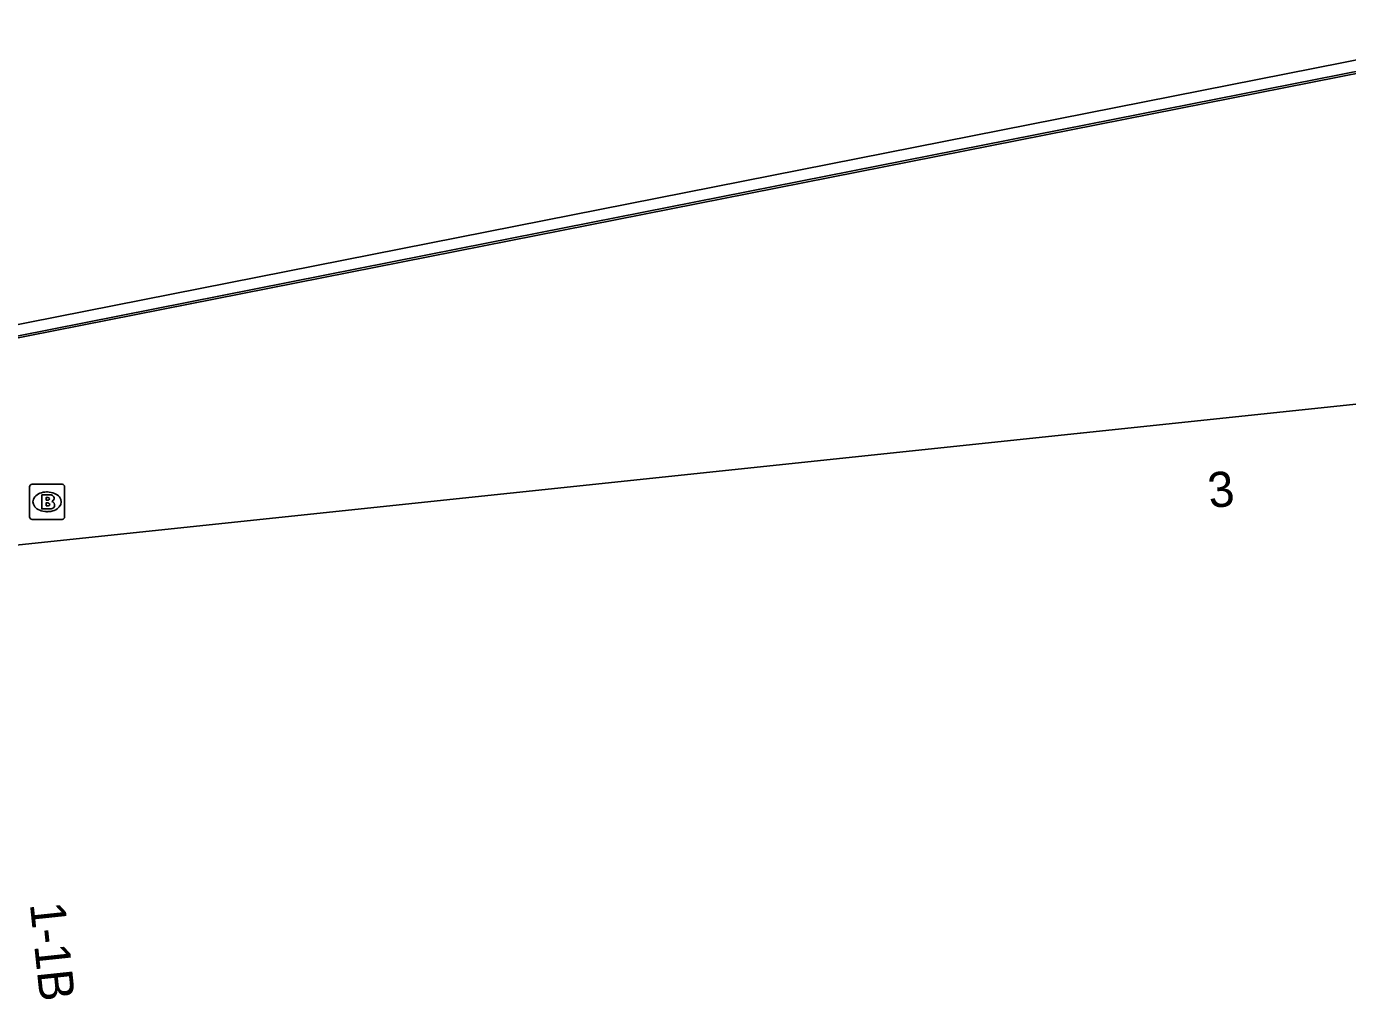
# Model space of a CAD drawing. Extents: x 161087 to 161922, y 382574 to 383873.
# Drawn here: x 161241.64 to 161279.2, y 383546.66 to 383574.33 of the extents above; entities that cross this region are included whole.
import ezdxf

# ---------------------------------------------------------------- set-up
doc = ezdxf.new("R2010")
doc.units = 0
for name, color, linetype in [('IMGEO_Brandkraan', 7, 'Continuous'), ('IMGEO_Lijnafwatering', 7, 'Continuous'), ('IMGEO_Pand', 7, 'Continuous'), ('IMGEO_Pand_nummerreeks', 7, 'Continuous'), ('IMGEO_Pand_overbouw', 7, 'Continuous'), ('IMGEO_Voetgangersgebied_open', 7, 'Continuous')]:
    doc.layers.add(name, color=color, linetype=linetype)

msp = doc.modelspace()

# ---------------------------------------------------------------- linework, layer by layer
at = {"layer": 'IMGEO_Brandkraan'}
for p, q in [((161241.724, 383560.387), (161241.724, 383561.239)), ((161241.799, 383561.313), (161242.651, 383561.313)), ((161242.725, 383561.239), (161242.725, 383560.387)), ((161242.212, 383561.093), (161242.237, 383561.093)), ((161242.235, 383560.533), (161242.21, 383560.533)), ((161242.651, 383560.313), (161241.799, 383560.313))]:
    msp.add_line(p, q, dxfattribs=at)
for points in [[(161241.724, 383560.387), (161241.724, 383561.239)], [(161241.799, 383561.313), (161242.651, 383561.313)], [(161242.725, 383561.239), (161242.725, 383560.387)], [(161242.072, 383561.013), (161242.072, 383560.613), (161242.285, 383560.613)], [(161242.303, 383561.013), (161242.072, 383561.013)], [(161242.251, 383560.932), (161242.197, 383560.932), (161242.197, 383560.856)], [(161242.197, 383560.856), (161242.25, 383560.856)], [(161242.259, 383560.78), (161242.197, 383560.78), (161242.197, 383560.699)], [(161242.197, 383560.699), (161242.259, 383560.699)], [(161242.651, 383560.313), (161241.799, 383560.313)]]:
    msp.add_lwpolyline(points, dxfattribs=at)
for centre, radius, start, end in [((161241.801, 383561.237), 0.0765, 91.552, 178.448), ((161241.801, 383561.237), 0.0765, 91.552, 178.448), ((161242.649, 383561.237), 0.0765, 1.552, 88.448), ((161242.649, 383561.237), 0.0765, 1.552, 88.448), ((161242.252, 383560.894), 0.0379, 267.8285, 90.9355), ((161242.307, 383560.868), 0.145, 59.4692, 91.5367), ((161242.332, 383560.915), 0.0922, 285.5137, 58.1501), ((161242.26, 383560.739), 0.0404, 269.8759, 90.5077), ((161242.291, 383560.864), 0.251, 268.6676, 293.5347), ((161242.337, 383560.723), 0.105, 301.3115, 78.989), ((161241.801, 383560.389), 0.0765, 181.552, 268.448), ((161241.801, 383560.389), 0.0765, 181.552, 268.448), ((161242.649, 383560.389), 0.0765, 271.552, 358.448), ((161242.649, 383560.389), 0.0765, 271.552, 358.448)]:
    msp.add_arc(centre, radius, start, end, dxfattribs=at)
for centre, major_axis, ratio, start_param, end_param in [((161242.211, 383560.813), (-0.387, 0.002), 0.722429, 4.712389, 7.853982), ((161242.236, 383560.813), (-0.39, 0.002), 0.717154, 1.570796, 4.712389)]:
    msp.add_ellipse(centre, major_axis=major_axis, ratio=ratio, start_param=start_param, end_param=end_param, dxfattribs=at)
at = {"layer": 'IMGEO_Lijnafwatering'}
for points in [[(161273.298, 383571.837), (161292.643, 383575.662)], [(161253.953, 383568.011), (161273.298, 383571.837)], [(161234.607, 383564.186), (161253.953, 383568.011)]]:
    msp.add_lwpolyline(points, dxfattribs=at)
at = {"layer": 'IMGEO_Pand'}
msp.add_lwpolyline([(161304.112, 383566.187), (161239.077, 383559.341), (161239.122, 383558.916)], dxfattribs=at)
at = {"layer": 'IMGEO_Pand_overbouw'}
msp.add_lwpolyline([(161281.107, 383597.349), (161234.541, 383588.148), (161206.793, 383582.665), (161185.162, 383578.391), (161185.959, 383574.357), (161187.317, 383567.484), (161189.659, 383555.631), (161285.604, 383574.589), (161284.625, 383579.543), (161283.27, 383586.404)], close=True, dxfattribs=at)
at = {"layer": 'IMGEO_Voetgangersgebied_open'}
msp.add_lwpolyline([(161185.395, 383554.412), (161301.766, 383577.405)], dxfattribs=at)

# ---------------------------------------------------------------- texts
at = {"layer": 'IMGEO_Pand_nummerreeks'}
for s, rotation, p in [('3', 6.0218, (161275.281, 383560.631)), ('1-1B', 276.0216, (161241.735, 383549.385))]:
    msp.add_text(s, height=1, rotation=rotation, dxfattribs=at).set_placement(p)

doc.saveas('drawing.dxf')
